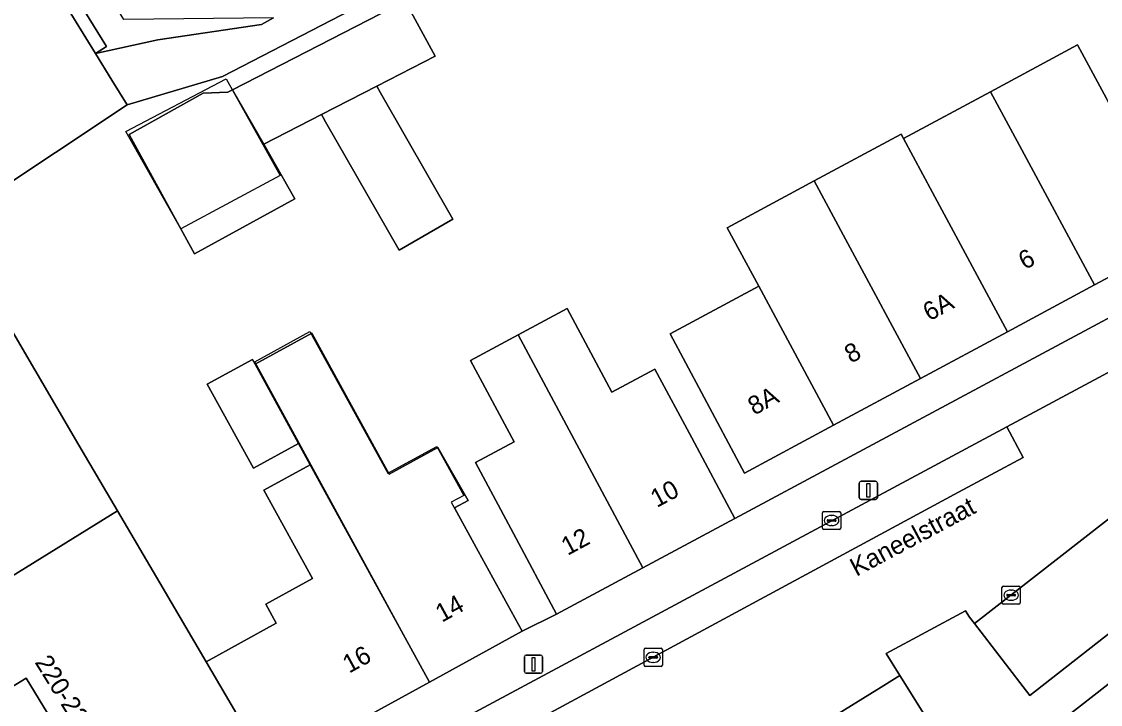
# Model space of a CAD drawing. Extents: x 160377 to 161131, y 383938 to 384853.
# Drawn here: x 160642.6 to 160701.6, y 384355.9 to 384393.3 of the extents above; entities that cross this region are included whole.
import ezdxf

# ---------------------------------------------------------------- set-up
doc = ezdxf.new("R2010")
doc.units = 0
for name, color, linetype in [('IMGEO_Erf', 7, 'Continuous'), ('IMGEO_Groenvoorziening', 7, 'Continuous'), ('IMGEO_Kolk', 7, 'Continuous'), ('IMGEO_Lichtmast', 7, 'Continuous'), ('IMGEO_Openbare_ruimte_label', 7, 'Continuous'), ('IMGEO_Pand', 7, 'Continuous'), ('IMGEO_Pand_nummerreeks', 7, 'Continuous'), ('IMGEO_Pand_vergunning_verleend', 7, 'Continuous'), ('IMGEO_Parkeervlak_open', 7, 'Continuous'), ('IMGEO_Rijbaan_lokaal_open', 7, 'Continuous'), ('IMGEO_Rioolput', 7, 'Continuous'), ('IMGEO_Voetpad_open', 7, 'Continuous')]:
    doc.layers.add(name, color=color, linetype=linetype)

msp = doc.modelspace()

# ---------------------------------------------------------------- linework, layer by layer
at = {"layer": 'IMGEO_Erf'}
for points in [[(160668.744, 384398.152), (160653.569, 384390.285), (160648.342, 384388.741), (160636.514, 384380.871)], [(160703.798, 384380.223), (160701.298, 384378.879), (160696.537, 384376.321), (160691.775, 384373.761), (160687.013, 384371.202), (160682.137, 384368.581), (160679.784, 384372.993), (160678.074, 384376.2), (160682.92, 384378.815), (160681.198, 384382.007), (160685.962, 384384.577), (160690.723, 384387.136), (160690.854, 384386.891), (160695.617, 384389.452), (160700.369, 384392.016), (160701.952, 384389.083)], [(160640.874, 384378.352), (160645.708, 384370.122), (160647.827, 384366.514), (160650.135, 384362.585), (160652.673, 384358.264), (160656.511, 384360.374), (160655.94, 384361.413), (160658.487, 384362.814), (160655.832, 384367.645), (160658.37, 384369.04), (160657.732, 384370.203), (160655.262, 384368.848), (160652.734, 384373.455), (160655.204, 384374.81), (160655.349, 384374.546), (160658.451, 384376.251), (160662.694, 384368.53), (160665.353, 384369.991), (160667.017, 384367.094), (160666.268, 384366.682), (160667.568, 384364.316), (160669.976, 384359.934), (160671.859, 384360.874), (160669.495, 384365.281), (160667.414, 384369.16), (160669.537, 384370.299), (160667.149, 384374.751), (160669.749, 384376.146), (160672.432, 384377.585), (160674.885, 384373.011), (160677.239, 384374.274), (160679.255, 384370.516), (160681.619, 384366.109), (160704.748, 384378.506)], [(160718.772, 384370.136), (160701.451, 384356.567), (160697.148, 384353.211), (160674.558, 384339.178), (160675.851, 384337.098), (160678.415, 384338.686), (160677.36, 384340.39), (160679.505, 384341.713), (160681.679, 384343.054), (160682.757, 384341.377), (160685.237, 384342.923), (160689.631, 384345.661), (160689.915, 384345.838), (160692.185, 384347.249), (160691.123, 384348.936), (160693.548, 384350.442), (160695.45, 384351.623), (160696.569, 384349.886), (160698.932, 384351.461), (160702.829, 384354.518)]]:
    msp.add_lwpolyline(points, dxfattribs=at)
msp.add_lwpolyline([(160666.186, 384382.484), (160663.231, 384380.789), (160659.212, 384387.798), (160659.075, 384388.037), (160658.981, 384388.2), (160655.827, 384386.577), (160657.533, 384383.597), (160652.036, 384380.575), (160648.452, 384387.117), (160652.513, 384389.372), (160653.867, 384389.421), (160654.123, 384389.553), (160663.569, 384394.411), (160665.217, 384391.407), (160662.014, 384389.759), (160662.224, 384389.393)], close=True, dxfattribs=at)
at = {"layer": 'IMGEO_Groenvoorziening'}
msp.add_lwpolyline([(160656.362, 384393.491), (160648.162, 384393.415), (160646.521, 384396.113), (160645.921, 384395.725), (160645.184, 384395.247), (160647.221, 384391.934), (160646.617, 384391.545), (160650.024, 384392.294), (160655.699, 384393.135)], close=True, dxfattribs=at)
at = {"layer": 'IMGEO_Kolk'}
for p, q in [((160686.409, 384365.567), (160686.409, 384366.419)), ((160686.484, 384366.493), (160687.336, 384366.493)), ((160686.668, 384365.987), (160686.668, 384365.999)), ((160686.711, 384366.036), (160687.109, 384366.036)), ((160686.897, 384366.273), (160686.922, 384366.273)), ((160687.152, 384365.999), (160687.152, 384365.987)), ((160687.41, 384366.419), (160687.41, 384365.567)), ((160687.336, 384365.493), (160686.484, 384365.493)), ((160687.106, 384365.95), (160686.708, 384365.95)), ((160686.92, 384365.713), (160686.895, 384365.713)), ((160696.311, 384362.408), (160697.163, 384362.408)), ((160696.236, 384361.482), (160696.236, 384362.334)), ((160696.495, 384361.902), (160696.495, 384361.914)), ((160696.933, 384361.865), (160696.535, 384361.865)), ((160696.538, 384361.951), (160696.936, 384361.951)), ((160696.724, 384362.188), (160696.749, 384362.188)), ((160696.979, 384361.914), (160696.979, 384361.902)), ((160697.237, 384362.334), (160697.237, 384361.482)), ((160697.163, 384361.408), (160696.311, 384361.408)), ((160696.747, 384361.628), (160696.722, 384361.628))]:
    msp.add_line(p, q, dxfattribs=at)
for points in [[(160686.409, 384365.567), (160686.409, 384366.419)], [(160686.484, 384366.493), (160687.336, 384366.493)], [(160687.41, 384366.419), (160687.41, 384365.567)], [(160687.336, 384365.493), (160686.484, 384365.493)], [(160696.311, 384362.408), (160697.163, 384362.408)], [(160696.236, 384361.482), (160696.236, 384362.334)], [(160697.237, 384362.334), (160697.237, 384361.482)], [(160697.163, 384361.408), (160696.311, 384361.408)]]:
    msp.add_lwpolyline(points, dxfattribs=at)
for centre, radius, start, end in [((160686.486, 384366.417), 0.0765, 91.55205, 178.44795), ((160686.486, 384366.417), 0.0765, 91.55205, 178.44795), ((160686.708, 384365.996), 0.0403, 85.87752, 175.75265), ((160686.705, 384365.986), 0.0366, 178.93798, 274.71019), ((160687.109, 384365.993), 0.043, 264.86636, 352.45326), ((160687.113, 384365.998), 0.0386, 1.73085, 96.63898), ((160687.334, 384366.417), 0.0765, 1.55205, 88.44795), ((160687.334, 384366.417), 0.0765, 1.55205, 88.44795), ((160686.486, 384365.569), 0.0765, 181.55205, 268.44795), ((160686.486, 384365.569), 0.0765, 181.55205, 268.44795), ((160687.334, 384365.569), 0.0765, 271.55205, 358.44795), ((160687.334, 384365.569), 0.0765, 271.55205, 358.44795), ((160696.313, 384362.332), 0.0765, 91.55205, 178.44795), ((160696.313, 384362.332), 0.0765, 91.55205, 178.44795), ((160697.161, 384362.332), 0.0765, 1.55205, 88.44795), ((160697.161, 384362.332), 0.0765, 1.55205, 88.44795), ((160696.535, 384361.911), 0.0403, 85.87752, 175.75265), ((160696.532, 384361.901), 0.0366, 178.93798, 274.71019), ((160696.936, 384361.908), 0.043, 264.86636, 352.45326), ((160696.94, 384361.913), 0.0386, 1.73085, 96.63898), ((160696.313, 384361.484), 0.0765, 181.55205, 268.44795), ((160696.313, 384361.484), 0.0765, 181.55205, 268.44795), ((160697.161, 384361.484), 0.0765, 271.55205, 358.44795), ((160697.161, 384361.484), 0.0765, 271.55205, 358.44795)]:
    msp.add_arc(centre, radius, start, end, dxfattribs=at)
for centre, major_axis, ratio, start_param, end_param in [((160686.896, 384365.993), (-0.387, 0.002), 0.722429, 4.712389, 7.853982), ((160686.921, 384365.993), (-0.39, 0.002), 0.717154, 1.570796, 4.712389), ((160696.723, 384361.908), (-0.387, 0.002), 0.722429, 4.712389, 7.853982), ((160696.748, 384361.908), (-0.39, 0.002), 0.717154, 1.570796, 4.712389)]:
    msp.add_ellipse(centre, major_axis=major_axis, ratio=ratio, start_param=start_param, end_param=end_param, dxfattribs=at)
at = {"layer": 'IMGEO_Lichtmast'}
for p, q in [((160688.426, 384367.241), (160688.426, 384368.041)), ((160688.426, 384368.041), (160688.426, 384367.241)), ((160688.526, 384368.141), (160689.316, 384368.141)), ((160689.316, 384368.141), (160688.526, 384368.141)), ((160689.416, 384368.041), (160689.416, 384367.241)), ((160689.416, 384367.241), (160689.416, 384368.041)), ((160689.316, 384367.141), (160688.526, 384367.141)), ((160688.526, 384367.141), (160689.316, 384367.141)), ((160670.094, 384357.73), (160670.094, 384358.53)), ((160670.094, 384358.53), (160670.094, 384357.73)), ((160670.194, 384358.63), (160670.984, 384358.63)), ((160670.984, 384358.63), (160670.194, 384358.63)), ((160671.084, 384358.53), (160671.084, 384357.73)), ((160671.084, 384357.73), (160671.084, 384358.53)), ((160670.984, 384357.63), (160670.194, 384357.63)), ((160670.194, 384357.63), (160670.984, 384357.63))]:
    msp.add_line(p, q, dxfattribs=at)
for points in [[(160688.846, 384368.016), (160688.996, 384368.016), (160688.996, 384367.266), (160688.846, 384367.266), (160688.846, 384368.016)], [(160670.514, 384358.505), (160670.664, 384358.505), (160670.664, 384357.755), (160670.514, 384357.755), (160670.514, 384358.505)]]:
    msp.add_lwpolyline(points, dxfattribs=at)
for centre, start, end in [((160688.526, 384368.041), 90, 180), ((160688.526, 384368.041), 90, 180), ((160689.316, 384368.041), 0, 90), ((160689.316, 384368.041), 360, 90), ((160688.526, 384367.241), 180, 270), ((160688.526, 384367.241), 180, 270), ((160689.316, 384367.241), 270, 0), ((160689.316, 384367.241), 270, 0), ((160670.194, 384358.53), 90, 180), ((160670.194, 384358.53), 90, 180), ((160670.984, 384358.53), 0, 90), ((160670.984, 384358.53), 360, 90), ((160670.194, 384357.73), 180, 270), ((160670.194, 384357.73), 180, 270), ((160670.984, 384357.73), 270, 0), ((160670.984, 384357.73), 270, 0)]:
    msp.add_arc(centre, 0.1, start, end, dxfattribs=at)
at = {"layer": 'IMGEO_Pand'}
for points in [[(160658.981, 384388.2), (160662.014, 384389.759), (160665.217, 384391.407), (160663.569, 384394.411), (160654.123, 384389.553), (160655.827, 384386.577)], [(160701.952, 384389.083), (160700.369, 384392.016), (160695.617, 384389.452), (160697.195, 384386.516), (160701.298, 384378.879), (160703.798, 384380.223), (160704.748, 384378.506), (160706.991, 384379.71)], [(160662.014, 384389.759), (160658.981, 384388.2), (160659.075, 384388.037), (160659.212, 384387.798), (160663.231, 384380.789), (160666.186, 384382.484), (160662.224, 384389.393)], [(160655.827, 384386.577), (160654.123, 384389.553), (160653.867, 384389.421), (160652.513, 384389.372), (160648.452, 384387.117), (160652.036, 384380.575), (160657.533, 384383.597)], [(160697.195, 384386.516), (160695.617, 384389.452), (160690.854, 384386.891), (160692.436, 384383.949), (160696.537, 384376.321), (160701.298, 384378.879)], [(160692.436, 384383.949), (160690.854, 384386.891), (160690.723, 384387.136), (160685.962, 384384.577), (160687.679, 384381.382), (160691.775, 384373.761), (160696.537, 384376.321)], [(160687.679, 384381.382), (160685.962, 384384.577), (160681.198, 384382.007), (160682.92, 384378.815), (160687.013, 384371.202), (160691.775, 384373.761)], [(160640.874, 384378.352), (160638.874, 384377.118), (160636.514, 384380.871), (160629.108, 384376.319), (160634.786, 384367.095), (160636.256, 384367.993), (160637.465, 384366.015), (160636.009, 384365.125), (160638.642, 384360.849), (160647.827, 384366.514), (160645.708, 384370.122)], [(160682.92, 384378.815), (160678.074, 384376.2), (160679.784, 384372.993), (160682.137, 384368.581), (160687.013, 384371.202)], [(160676.582, 384363.407), (160681.619, 384366.109), (160679.255, 384370.516), (160677.239, 384374.274), (160674.885, 384373.011), (160672.432, 384377.585), (160669.749, 384376.146)], [(160667.568, 384364.316), (160666.268, 384366.682), (160667.017, 384367.094), (160665.353, 384369.991), (160662.694, 384368.53), (160658.451, 384376.251), (160655.349, 384374.546), (160656.454, 384372.532), (160657.732, 384370.203), (160658.37, 384369.04), (160664.895, 384357.147), (160669.976, 384359.934)], [(160676.582, 384363.407), (160669.749, 384376.146), (160667.149, 384374.751), (160669.537, 384370.299), (160667.414, 384369.16), (160669.495, 384365.281), (160671.859, 384360.874)], [(160656.454, 384372.532), (160655.349, 384374.546), (160655.204, 384374.81), (160652.734, 384373.455), (160655.262, 384368.848), (160657.732, 384370.203)], [(160658.37, 384369.04), (160655.832, 384367.645), (160658.487, 384362.814), (160655.94, 384361.413), (160656.511, 384360.374), (160652.673, 384358.264), (160654.798, 384354.647), (160654.805, 384354.634), (160656.082, 384352.459), (160656.123, 384352.389), (160656.147, 384352.349), (160659.814, 384354.36), (160664.895, 384357.147)], [(160652.673, 384358.264), (160650.135, 384362.585), (160647.827, 384366.514), (160638.642, 384360.849), (160641.337, 384356.471), (160642.816, 384357.374), (160643.989, 384355.452), (160642.55, 384354.521), (160648.252, 384345.283), (160655.656, 384349.895), (160653.702, 384353.07), (160653.307, 384353.71), (160654.805, 384354.634), (160654.798, 384354.647)]]:
    msp.add_lwpolyline(points, close=True, dxfattribs=at)
at = {"layer": 'IMGEO_Pand_vergunning_verleend'}
for points in [[(160648.269, 384387.279), (160653.773, 384390.165), (160656.721, 384384.876), (160651.292, 384381.948)], [(160655.334, 384374.679), (160658.35, 384376.336), (160662.615, 384368.575), (160665.297, 384370.049), (160666.771, 384367.367), (160666.095, 384366.996), (160669.976, 384359.934), (160664.895, 384357.147)]]:
    msp.add_lwpolyline(points, close=True, dxfattribs=at)
at = {"layer": 'IMGEO_Parkeervlak_open'}
for points in [[(160714.943, 384374.747), (160714.538, 384375.263), (160714.338, 384375.65), (160694.739, 384360.349), (160697.764, 384356.409), (160717.327, 384371.714)], [(160696.495, 384371.11), (160666.142, 384354.828), (160667.019, 384353.034), (160693.864, 384367.539), (160697.393, 384369.436)], [(160690.653, 384357.517), (160689.62, 384356.882), (160670.935, 384345.323), (160673.554, 384341.103), (160693.279, 384353.314)]]:
    msp.add_lwpolyline(points, close=True, dxfattribs=at)
at = {"layer": 'IMGEO_Rijbaan_lokaal_open'}
msp.add_lwpolyline([(160627.993, 384421.826), (160623.179, 384429.653), (160622.962, 384430.005), (160618.989, 384427.545), (160641.95, 384390.271), (160641.011, 384389.692), (160637.594, 384387.572), (160627.734, 384381.424), (160626.428, 384380.641), (160629.108, 384376.319), (160636.514, 384380.871), (160648.342, 384388.741), (160647.515, 384390.085), (160646.617, 384391.545), (160642.764, 384397.81), (160641.557, 384399.772), (160641.242, 384400.285)], close=True, dxfattribs=at)
msp.add_lwpolyline([(160732.191, 384390.257), (160696.495, 384371.11), (160697.393, 384369.436), (160693.864, 384367.539), (160667.019, 384353.034), (160666.142, 384354.828), (160661.445, 384352.309), (160658.147, 384350.542), (160659.075, 384349.065), (160659.25, 384348.787), (160661.636, 384344.953), (160661.873, 384344.571), (160667.989, 384348.331), (160668.733, 384348.794), (160670.935, 384345.323), (160689.62, 384356.882), (160690.653, 384357.517), (160689.904, 384358.716), (160694.233, 384361.055), (160694.463, 384360.709), (160694.739, 384360.349), (160714.338, 384375.65)], dxfattribs=at)
at = {"layer": 'IMGEO_Rioolput'}
for p, q in [((160676.645, 384358.08), (160676.645, 384358.932)), ((160676.72, 384359.006), (160677.572, 384359.006)), ((160677.646, 384358.932), (160677.646, 384358.08)), ((160676.904, 384358.5), (160676.904, 384358.512)), ((160677.342, 384358.463), (160676.944, 384358.463)), ((160676.947, 384358.549), (160677.345, 384358.549)), ((160677.133, 384358.786), (160677.158, 384358.786)), ((160677.388, 384358.512), (160677.388, 384358.5)), ((160677.572, 384358.006), (160676.72, 384358.006)), ((160677.156, 384358.226), (160677.131, 384358.226))]:
    msp.add_line(p, q, dxfattribs=at)
for points in [[(160676.645, 384358.08), (160676.645, 384358.932)], [(160676.72, 384359.006), (160677.572, 384359.006)], [(160677.646, 384358.932), (160677.646, 384358.08)], [(160677.572, 384358.006), (160676.72, 384358.006)]]:
    msp.add_lwpolyline(points, dxfattribs=at)
for centre, radius, start, end in [((160676.722, 384358.93), 0.0765, 91.55205, 178.44795), ((160676.722, 384358.93), 0.0765, 91.55205, 178.44795), ((160677.57, 384358.93), 0.0765, 1.55205, 88.44795), ((160677.57, 384358.93), 0.0765, 1.55205, 88.44795), ((160676.944, 384358.509), 0.0403, 85.87752, 175.75265), ((160676.941, 384358.499), 0.0366, 178.93798, 274.71019), ((160677.345, 384358.506), 0.043, 264.86636, 352.45326), ((160677.349, 384358.511), 0.0386, 1.73085, 96.63898), ((160676.722, 384358.082), 0.0765, 181.55205, 268.44795), ((160676.722, 384358.082), 0.0765, 181.55205, 268.44795), ((160677.57, 384358.082), 0.0765, 271.55205, 358.44795), ((160677.57, 384358.082), 0.0765, 271.55205, 358.44795)]:
    msp.add_arc(centre, radius, start, end, dxfattribs=at)
for centre, major_axis, ratio, start_param, end_param in [((160677.132, 384358.506), (-0.387, 0.002), 0.722429, 4.712389, 7.853982), ((160677.157, 384358.506), (-0.39, 0.002), 0.717154, 1.570796, 4.712389)]:
    msp.add_ellipse(centre, major_axis=major_axis, ratio=ratio, start_param=start_param, end_param=end_param, dxfattribs=at)
at = {"layer": 'IMGEO_Voetpad_open'}
msp.add_lwpolyline([(160631.453, 384417.513), (160632.747, 384418.284), (160632.828, 384418.332), (160632.296, 384419.223), (160630.977, 384418.263), (160623.784, 384429.969), (160623.179, 384429.653), (160627.993, 384421.826), (160641.242, 384400.285), (160641.557, 384399.772), (160642.764, 384397.81), (160646.617, 384391.545), (160647.221, 384391.934), (160645.184, 384395.247)], close=True, dxfattribs=at)
for points in [[(160643.229, 384343.109), (160643.626, 384341.648), (160644.688, 384341.937), (160645.022, 384340.708), (160649.594, 384343.146), (160648.252, 384345.283), (160642.55, 384354.521), (160643.989, 384355.452), (160642.816, 384357.374), (160641.337, 384356.471), (160638.642, 384360.849), (160636.009, 384365.125), (160637.465, 384366.015), (160636.256, 384367.993), (160634.786, 384367.095), (160629.108, 384376.319), (160626.428, 384380.641), (160623.431, 384385.527), (160621.581, 384388.516), (160615.87, 384397.81), (160614.025, 384400.782), (160608.306, 384410.067), (160605.912, 384412.437)], [(160656.362, 384393.491), (160655.699, 384393.135), (160650.024, 384392.294), (160646.617, 384391.545), (160647.515, 384390.085), (160648.342, 384388.741), (160653.569, 384390.285), (160668.744, 384398.152)], [(160740.265, 384396.605), (160737.273, 384396.01), (160709.204, 384380.897), (160706.991, 384379.71), (160704.748, 384378.506), (160681.619, 384366.109), (160676.582, 384363.407), (160671.859, 384360.874), (160669.976, 384359.934), (160664.895, 384357.147), (160659.814, 384354.36), (160656.147, 384352.349), (160656.123, 384352.389), (160654.921, 384351.737), (160657.293, 384347.93), (160659.075, 384349.065), (160658.147, 384350.542), (160657.911, 384350.982), (160661.209, 384352.749), (160661.445, 384352.309), (160666.142, 384354.828), (160696.495, 384371.11), (160732.191, 384390.257)], [(160717.327, 384371.714), (160697.764, 384356.409), (160694.739, 384360.349), (160694.463, 384360.709), (160694.233, 384361.055), (160689.904, 384358.716), (160690.653, 384357.517), (160693.279, 384353.314)], [(160697.148, 384353.211), (160701.451, 384356.567), (160718.772, 384370.136)]]:
    msp.add_lwpolyline(points, dxfattribs=at)

# ---------------------------------------------------------------- texts
at = {"layer": 'IMGEO_Openbare_ruimte_label'}
msp.add_text('Kaneelstraat', height=1, rotation=28.10282, dxfattribs=at).set_placement((160688.264, 384362.907))
at = {"layer": 'IMGEO_Pand_nummerreeks'}
for s, rotation, p in [('6', 28.25828, (160697.482, 384379.69)), ('6A', 28.25828, (160692.255, 384376.879)), ('8', 28.25828, (160687.962, 384374.573)), ('8A', 28.2594, (160682.674, 384371.73)), ('10', 28.20791, (160677.342, 384366.675)), ('12', 28.20791, (160672.457, 384364.055)), ('14', 28.74529, (160665.579, 384360.396)), ('16', 28.74529, (160660.498, 384357.609)), ('220-224A', 301.85624, (160643.267, 384358.237))]:
    msp.add_text(s, height=1, rotation=rotation, dxfattribs=at).set_placement(p)

doc.saveas('drawing.dxf')
